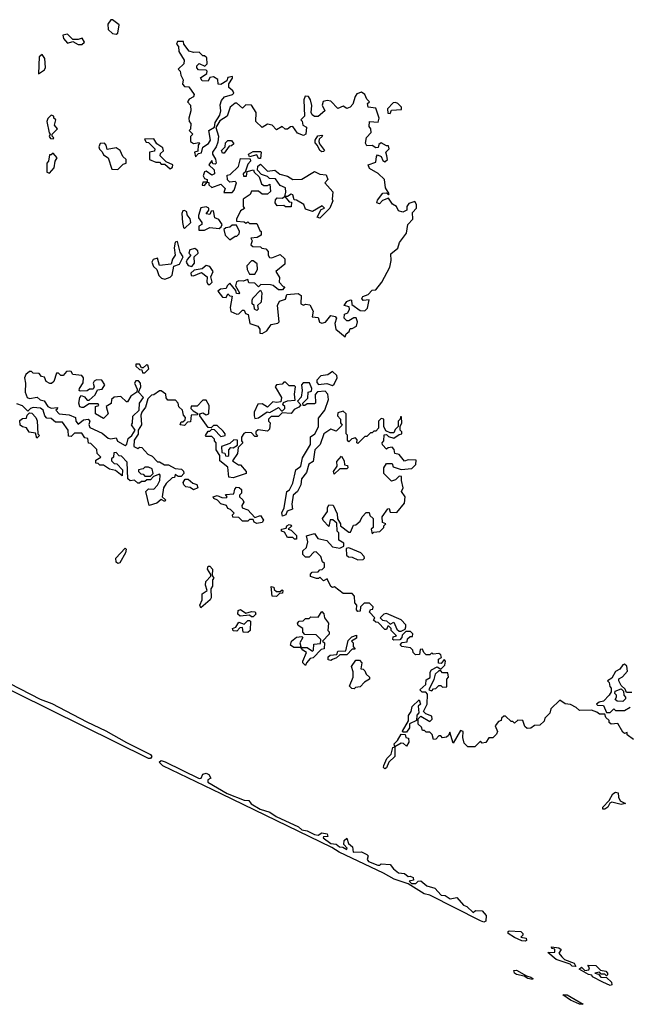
# Model space of a CAD drawing. Extents: x 2106670 to 2323771, y 35271 to 224896.
# Tile 372 of 419: x 2246360 to 2249730, y 200282 to 205740. Entities that reach past the tile are written whole.
import ezdxf

# ---------------------------------------------------------------- set-up
doc = ezdxf.new("R2010")
doc.units = 0

msp = doc.modelspace()

# ---------------------------------------------------------------- linework, layer by layer
at = {"layer": '0CON20XD'}
for points in [[(2246895, 205660), (2246904, 205666), (2246911.7, 205711.7), (2246875, 205740), (2246865, 205740), (2246848.8, 205715), (2246850, 205685), (2246875, 205664.2), (2246895, 205660)], [(2246705, 205602.5), (2246720, 205615), (2246707, 205637), (2246685, 205630), (2246655, 205630), (2246625, 205660), (2246600, 205655), (2246602.5, 205635), (2246625, 205610), (2246655, 205620), (2246685, 205602.5), (2246705, 205602.5)], [(2247335, 204980), (2247351.7, 204998.3), (2247368.3, 205001.7), (2247376.4, 205033.6), (2247407, 205053), (2247418, 205072), (2247410, 205125), (2247440, 205145), (2247445, 205170), (2247469.7, 205210.3), (2247475.6, 205235), (2247471.2, 205268.8), (2247478.8, 205291.2), (2247496.8, 205313.2), (2247540, 205325), (2247547, 205333), (2247542.5, 205345), (2247520, 205365), (2247520, 205385), (2247540, 205415), (2247540, 205425), (2247515, 205420), (2247508.3, 205401.7), (2247475, 205380), (2247461.7, 205381.7), (2247458.3, 205408.3), (2247435, 205422.5), (2247415, 205420), (2247405, 205400), (2247371.7, 205401.7), (2247363, 205417), (2247398.3, 205441.7), (2247400, 205455), (2247395, 205460), (2247351.7, 205461.7), (2247343, 205473), (2247343.3, 205485), (2247355, 205497.5), (2247387.5, 205482.5), (2247400, 205495), (2247398.3, 205528.3), (2247385, 205540), (2247375, 205540), (2247355, 205560), (2247325, 205557.5), (2247300, 205565), (2247270, 205605), (2247268.3, 205618.3), (2247235, 205620), (2247230, 205605), (2247241.7, 205591.7), (2247243, 205563), (2247272.5, 205515), (2247270, 205495), (2247240, 205465), (2247250, 205455), (2247253, 205433), (2247267, 205407), (2247262.5, 205382.5), (2247275, 205370), (2247298.3, 205368.3), (2247327.5, 205325), (2247325, 205312.5), (2247300.7, 205299.3), (2247290, 205285), (2247307, 205267), (2247310, 205235), (2247297.5, 205195), (2247300, 205175), (2247310, 205165), (2247307, 205133), (2247300, 205125), (2247320, 205105), (2247308.3, 205091.7), (2247307.5, 205065), (2247323.6, 205053.6), (2247355, 205060), (2247357.5, 205055), (2247350, 205045), (2247348.3, 205011.7), (2247330, 205005), (2247335, 204980)], [(2246465, 205440), (2246498, 205462), (2246503.3, 205475), (2246498.8, 205525), (2246485, 205546.7), (2246467.5, 205535), (2246465, 205440)], [(2248165, 203982.5), (2248171.7, 203998.3), (2248188.3, 204011.7), (2248192.5, 204027.5), (2248205, 204027.5), (2248228.8, 204041.2), (2248233.3, 204065), (2248227, 204087), (2248213, 204087), (2248185, 204070), (2248175, 204070), (2248160, 204085), (2248161.7, 204108.3), (2248180, 204115), (2248190, 204135), (2248188.3, 204148.3), (2248160, 204155), (2248175, 204177.5), (2248195, 204187.5), (2248200, 204185), (2248201.7, 204161.7), (2248248, 204128), (2248275, 204126), (2248290, 204140), (2248297.5, 204187.5), (2248265, 204183.3), (2248257.5, 204195), (2248263.6, 204206.4), (2248292.5, 204217.5), (2248315, 204240), (2248335, 204242.5), (2248368, 204285), (2248412.5, 204367.5), (2248420, 204405), (2248418.3, 204441.7), (2248457.3, 204472.7), (2248467.5, 204505), (2248505, 204557.5), (2248513.3, 204605), (2248540, 204635), (2248538.3, 204671.7), (2248560, 204695), (2248561.2, 204715), (2248552.5, 204732.5), (2248518.3, 204721.7), (2248507.5, 204705), (2248506.7, 204683.3), (2248485, 204673.8), (2248460.7, 204680.7), (2248450, 204705), (2248427, 204717), (2248405, 204750), (2248373, 204737), (2248355, 204720), (2248340, 204725), (2248345, 204740), (2248375, 204777.5), (2248395, 204780), (2248405, 204770), (2248410, 204775), (2248388.3, 204808.3), (2248382.5, 204855), (2248348, 204888), (2248300, 204915), (2248292.5, 204935), (2248335, 204950), (2248338.3, 204981.7), (2248345, 204990), (2248365, 204982.5), (2248375, 204960), (2248385, 204952.5), (2248400, 204965), (2248396.7, 204985), (2248390, 205005), (2248410, 205025), (2248405, 205040), (2248395, 205040), (2248365, 205057.5), (2248352.5, 205047.5), (2248348.3, 205031.7), (2248335, 205030), (2248315, 205043.3), (2248285, 205040), (2248277.5, 205055), (2248283, 205087), (2248310, 205115), (2248307.5, 205135), (2248298.3, 205148.3), (2248300, 205175), (2248347.5, 205172.5), (2248353.8, 205195), (2248335, 205250), (2248292.5, 205255), (2248290, 205275), (2248300, 205285), (2248285, 205300), (2248273.8, 205325), (2248255, 205338), (2248230.3, 205329.7), (2248220, 205315), (2248208.3, 205271.7), (2248192.5, 205255), (2248175, 205247.5), (2248155, 205260), (2248125, 205247.5), (2248085, 205287.5), (2248065, 205291.2), (2248043.9, 205286.1), (2248037, 205267), (2248052.5, 205235), (2248015, 205202.5), (2247995, 205202.5), (2247983, 205213), (2247977.5, 205225), (2247980, 205265), (2247973.8, 205295), (2247962.5, 205315), (2247944.3, 205315.7), (2247936, 205295), (2247940, 205205), (2247920, 205185), (2247927, 205177), (2247930, 205155), (2247950, 205145), (2247946.7, 205105), (2247935, 205097.5), (2247900.7, 205110.7), (2247875, 205147.5), (2247863, 205147), (2247845, 205132.5), (2247833, 205133), (2247815, 205147.5), (2247785, 205130), (2247760, 205155), (2247735, 205160), (2247705, 205142.5), (2247670, 205175), (2247672.5, 205225), (2247646.4, 205266.4), (2247615, 205267.5), (2247595, 205250), (2247565, 205277.5), (2247555, 205277.5), (2247527.1, 205255), (2247510, 205205), (2247470, 205180), (2247448.3, 205141.7), (2247462.5, 205095), (2247458.3, 205061.7), (2247450, 205035), (2247430, 205005), (2247430, 204995), (2247447, 204967), (2247450, 204945), (2247445, 204940), (2247431.7, 204941.7), (2247425, 204960), (2247410, 204935), (2247438.3, 204908.3), (2247440, 204885), (2247425, 204877.5), (2247395, 204900), (2247385, 204897.5), (2247377.5, 204875), (2247385, 204860), (2247400, 204855), (2247400, 204840), (2247375, 204840), (2247373, 204823), (2247385, 204820), (2247400, 204840), (2247408.3, 204838.3), (2247410, 204825), (2247425, 204810), (2247475, 204827.5), (2247500, 204805), (2247491.7, 204781.7), (2247538.3, 204781.7), (2247550, 204795), (2247562.5, 204835), (2247555, 204842.5), (2247525, 204840), (2247513, 204853), (2247511.7, 204878.3), (2247528.3, 204881.7), (2247573, 204927), (2247585, 204970), (2247638.3, 204968.3), (2247640, 204955), (2247625, 204940), (2247610, 204895), (2247600, 204885), (2247601.7, 204871.7), (2247618.3, 204871.7), (2247621.7, 204898.3), (2247657.5, 204907.5), (2247660, 204895), (2247688.3, 204868.3), (2247700.7, 204830.7), (2247715, 204820), (2247735, 204820), (2247748.3, 204828.3), (2247751.7, 204788.3), (2247735, 204772.5), (2247705, 204772.5), (2247685, 204790), (2247645, 204790), (2247638.3, 204771.7), (2247600, 204745), (2247600, 204705), (2247606.4, 204693.6), (2247585, 204680), (2247562.5, 204635), (2247562.5, 204622.5), (2247605, 204620), (2247615, 204612.5), (2247625, 204620), (2247635, 204610), (2247675, 204610), (2247691.7, 204571.7), (2247700, 204565), (2247700, 204545), (2247677, 204533), (2247641.7, 204528.3), (2247650, 204515), (2247641.7, 204491.7), (2247653, 204483), (2247695, 204480), (2247703, 204473), (2247725, 204470), (2247737.5, 204455), (2247737.5, 204435), (2247745, 204422.5), (2247759.3, 204420.7), (2247805, 204437.5), (2247830, 204415), (2247830, 204385), (2247780, 204345), (2247801.7, 204311.7), (2247800, 204285), (2247821.7, 204261.7), (2247830, 204260), (2247818.3, 204241.7), (2247795, 204242.5), (2247766.7, 204266.7), (2247750.7, 204270.7), (2247698.3, 204271.7), (2247685, 204260), (2247665, 204280), (2247631.7, 204281.7), (2247625, 204300), (2247599.3, 204290.7), (2247575, 204292.5), (2247563, 204287), (2247557.5, 204265), (2247580, 204225), (2247575, 204220), (2247561.7, 204221.7), (2247558.3, 204238.3), (2247525, 204280), (2247510, 204265), (2247505, 204250), (2247473.3, 204246.7), (2247460, 204235), (2247485, 204202.5), (2247505, 204200), (2247515, 204220), (2247525, 204210), (2247538.3, 204208.3), (2247527.5, 204145), (2247531.7, 204121.7), (2247565, 204107.5), (2247575, 204110), (2247595, 204130), (2247605, 204130), (2247611.7, 204111.7), (2247626.7, 204105), (2247636.2, 204056.2), (2247681.7, 204041.7), (2247692.5, 204025), (2247691.7, 204001.7), (2247705, 204000), (2247730, 204015), (2247755, 204050), (2247792.5, 204057.5), (2247800, 204065), (2247790, 204155), (2247800.7, 204179.3), (2247835, 204190), (2247842.5, 204217.5), (2247905, 204222.5), (2247921.7, 204211.7), (2247920, 204165), (2247935, 204157.5), (2247945, 204162.5), (2247970, 204160), (2247987.5, 204125), (2247983, 204093), (2248015, 204090), (2248023.3, 204063.3), (2248035, 204057.5), (2248057, 204063), (2248085, 204100), (2248110, 204095), (2248117.5, 204085), (2248107.5, 204055), (2248113.8, 204023.8), (2248165, 203982.5)], [(2248415, 205220), (2248421.7, 205238.3), (2248478.3, 205241.7), (2248477.5, 205255), (2248457.5, 205275), (2248445, 205281.2), (2248431.7, 205278.3), (2248400, 205245), (2248401.7, 205221.7), (2248415, 205220)], [(2246545, 205080), (2246550, 205085), (2246540, 205095), (2246540, 205105), (2246570, 205135), (2246552.5, 205155), (2246560, 205185), (2246550, 205195), (2246550, 205205), (2246535, 205210), (2246517, 205193), (2246510, 205175), (2246523, 205113), (2246530, 205105), (2246523, 205093), (2246531.7, 205081.7), (2246545, 205080)], [(2247195, 204912.5), (2247208.3, 204921.7), (2247210, 204935), (2247171.7, 204951.7), (2247140, 204985), (2247141.7, 204998.3), (2247157, 205013), (2247155, 205030), (2247121.7, 205051.7), (2247105, 205080), (2247051.7, 205078.3), (2247061.7, 205061.7), (2247075, 205060), (2247110, 205025), (2247108.3, 205011.7), (2247080, 205005), (2247080, 204965), (2247115, 204950), (2247135, 204950), (2247145, 204940), (2247165, 204940), (2247195, 204912.5)], [(2247495, 205000), (2247485, 205000), (2247480, 205015), (2247500, 205035), (2247501.7, 205058.3), (2247515, 205070), (2247535, 205070), (2247548.3, 205051.7), (2247535, 205040), (2247521.7, 205038.3), (2247495, 205000)], [(2248035, 205007.5), (2248024.1, 205014.1), (2248012.5, 205042.5), (2247998.3, 205058.3), (2247998.3, 205071.7), (2248013, 205097), (2248035, 205100), (2248040, 205095), (2248021.7, 205078.3), (2248020, 205065), (2248022.5, 205052.5), (2248050, 205015), (2248045, 205010), (2248035, 205007.5)], [(2246905, 204910), (2246935, 204940), (2246950, 204945), (2246950, 204965), (2246931.7, 204981.7), (2246917.5, 205015), (2246895, 205030), (2246845, 205020), (2246840, 205045), (2246830, 205055), (2246807, 205053), (2246800, 205035), (2246803, 205023), (2246818.3, 205008.3), (2246825, 204990), (2246850, 204975), (2246871.7, 204911.7), (2246905, 204910)], [(2247695, 204970), (2247685, 204970), (2247675, 204990), (2247635, 204980), (2247630, 204995), (2247655, 205010), (2247695, 205010), (2247700, 205005), (2247695, 204970)], [(2246525, 204890), (2246551.7, 204918.3), (2246557.5, 204955), (2246567.5, 204975), (2246545, 205000), (2246535, 204990), (2246525, 204990), (2246520, 204955), (2246510, 204945), (2246510, 204895), (2246525, 204890)], [(2248025, 204640), (2248010, 204645), (2248031.7, 204688.3), (2248050, 204695), (2248038.3, 204708.3), (2247985, 204677.5), (2247945, 204690), (2247936.4, 204716.4), (2247895, 204740), (2247881.7, 204741.7), (2247875, 204770), (2247865, 204772.5), (2247845, 204760), (2247830, 204760), (2247836.7, 204783.3), (2247835, 204807.5), (2247805, 204820), (2247778.3, 204858.3), (2247745, 204860), (2247735, 204870), (2247701.7, 204881.7), (2247680, 204905), (2247681.7, 204928.3), (2247695, 204940), (2247735, 204900), (2247775, 204906.7), (2247803.3, 204883.3), (2247845, 204873.3), (2247875, 204853.3), (2247925, 204856.2), (2247995, 204899.2), (2248025, 204883.8), (2248059.3, 204879.3), (2248070, 204855), (2248052.5, 204835), (2248096, 204785), (2248092.5, 204745), (2248096.7, 204735), (2248080, 204695), (2248025, 204640)], [(2247865, 204702.5), (2247835, 204702.5), (2247825, 204710), (2247788.3, 204708.3), (2247777.5, 204725), (2247778.3, 204741.7), (2247788.3, 204751.7), (2247815, 204750), (2247830, 204760), (2247855, 204730), (2247868.3, 204728.3), (2247865, 204702.5)], [(2247275, 204582.5), (2247308.8, 204615), (2247305.9, 204635.9), (2247288.3, 204658.3), (2247287.5, 204675), (2247275, 204682.5), (2247265, 204680), (2247260, 204665), (2247263.3, 204615), (2247268.3, 204588.3), (2247275, 204582.5)], [(2247385, 204572.5), (2247415, 204587.5), (2247467, 204583), (2247478.3, 204591.7), (2247482.5, 204605), (2247465, 204632.5), (2247441.7, 204641.7), (2247435, 204680), (2247421.7, 204678.3), (2247415, 204660), (2247393.6, 204663.6), (2247410, 204685), (2247410, 204695), (2247395, 204702.5), (2247365, 204697.5), (2247351.2, 204655), (2247352.3, 204642.3), (2247370, 204615), (2247370, 204605), (2247353.3, 204595), (2247353, 204573), (2247385, 204572.5)], [(2247525, 204520), (2247555, 204540), (2247565, 204540), (2247577, 204553), (2247580, 204565), (2247561.7, 204601.7), (2247538.3, 204601.7), (2247525, 204590), (2247503, 204587), (2247492.5, 204577.5), (2247500, 204545), (2247525, 204520)], [(2247165, 204302.5), (2247195, 204313.3), (2247205, 204323.3), (2247215.9, 204374.1), (2247246.7, 204385), (2247267.5, 204425), (2247250.9, 204450.9), (2247235, 204510), (2247223, 204507), (2247217.5, 204475), (2247222.5, 204435), (2247207.5, 204412.5), (2247200, 204385), (2247135, 204377.5), (2247125, 204417.5), (2247100, 204410), (2247093.3, 204396.7), (2247101.7, 204371.7), (2247120, 204355), (2247131.7, 204321.7), (2247146.4, 204306.4), (2247165, 204302.5)], [(2247315, 204372.5), (2247329.3, 204390.7), (2247327.5, 204425), (2247350, 204445), (2247348.3, 204458.3), (2247331.7, 204471.7), (2247303.3, 204465), (2247297.5, 204445), (2247310, 204435), (2247288.8, 204411.2), (2247283.9, 204396.1), (2247295, 204376.7), (2247315, 204372.5)], [(2247665, 204330), (2247680, 204355), (2247677, 204387), (2247655, 204402.5), (2247645, 204402.5), (2247620, 204375), (2247622.5, 204355), (2247635, 204330), (2247665, 204330)], [(2247415, 204272.5), (2247427.5, 204285), (2247420, 204315), (2247432.5, 204345), (2247415, 204372.5), (2247395, 204377.5), (2247371.7, 204358.3), (2247328.3, 204351.7), (2247310, 204335), (2247311.7, 204321.7), (2247325, 204320), (2247368.3, 204338.3), (2247400, 204315), (2247397.5, 204285), (2247405, 204272.5), (2247415, 204272.5)], [(2247675, 204127.5), (2247662.5, 204135), (2247660, 204155), (2247650, 204165), (2247650, 204185), (2247653.6, 204196.4), (2247695, 204240), (2247702.5, 204225), (2247700, 204175), (2247680, 204155), (2247682.5, 204135), (2247675, 204127.5)], [(2247041.7, 203781.7), (2247055, 203782.5), (2247076.2, 203805), (2247070, 203825), (2247063, 203827), (2247045, 203810), (2247035, 203810), (2247025, 203830), (2247005, 203830), (2247005, 203820), (2247025, 203800), (2247038.3, 203798.3), (2247041.7, 203781.7)], [(2246945, 203380), (2246955, 203387.5), (2246962, 203418), (2246982.5, 203435), (2247000, 203465), (2246980, 203495), (2246986.1, 203503.9), (2246987.7, 203542.3), (2247023.3, 203575), (2247023.8, 203615), (2247047.5, 203645), (2247020, 203675), (2247032.5, 203705), (2247030, 203725), (2247018.3, 203738.3), (2247005, 203737.5), (2246997.5, 203725), (2247011.7, 203691.7), (2247010, 203675), (2246977, 203653), (2246958.3, 203621.7), (2246951.7, 203621.7), (2246921.7, 203651.7), (2246885, 203647.5), (2246870, 203635), (2246868.3, 203611.7), (2246840, 203595), (2246850, 203555), (2246825, 203530), (2246780, 203555), (2246780, 203595), (2246798.3, 203601.7), (2246795, 203610), (2246745, 203610), (2246715, 203590), (2246705, 203590), (2246693.8, 203593.8), (2246687.5, 203615), (2246693.6, 203646.4), (2246703, 203657), (2246719.3, 203649.3), (2246735, 203630), (2246745, 203630), (2246779.3, 203660.7), (2246792.5, 203687.5), (2246818.3, 203691.7), (2246832.5, 203715), (2246815, 203742.5), (2246786.4, 203743.6), (2246773.6, 203736.4), (2246767.5, 203725), (2246772.5, 203705), (2246767.5, 203692.5), (2246748.3, 203691.7), (2246735, 203682.5), (2246695, 203680), (2246690, 203685), (2246692.5, 203695), (2246713, 203727), (2246713.3, 203755), (2246705, 203767.5), (2246655, 203773.3), (2246645, 203790), (2246635, 203792.5), (2246620, 203790), (2246601.7, 203768.3), (2246588.3, 203768.3), (2246575, 203780), (2246565, 203780), (2246550, 203735), (2246537.5, 203722.5), (2246527, 203723), (2246507.5, 203735), (2246498.3, 203758.3), (2246481.7, 203761.7), (2246468.3, 203778.3), (2246435, 203780), (2246425, 203790), (2246415, 203790), (2246395, 203772.5), (2246386.7, 203755), (2246392.5, 203725), (2246390, 203675), (2246402.5, 203645), (2246415, 203640), (2246457, 203647), (2246473, 203633), (2246496.4, 203626.4), (2246516.4, 203596.4), (2246535, 203587.5), (2246570, 203590), (2246568.3, 203581.7), (2246560, 203575), (2246580, 203555), (2246635, 203550), (2246670, 203535), (2246672.5, 203515), (2246685, 203497.5), (2246715, 203522.5), (2246740, 203525), (2246750, 203515), (2246743.8, 203496.2), (2246750, 203480), (2246818.3, 203448.3), (2246850.5, 203420.5), (2246865, 203416.7), (2246895, 203422.5), (2246903.6, 203403.6), (2246945, 203380)], [(2248095, 203712.5), (2248105, 203720), (2248120, 203755), (2248118.3, 203768.3), (2248095, 203790), (2248068.8, 203771.2), (2248030, 203765), (2248008.3, 203741.7), (2248008.3, 203728.3), (2248018.3, 203718.3), (2248063, 203723), (2248095, 203712.5)], [(2248038.3, 202691.7), (2248050, 202705), (2248050, 202725), (2248040, 202735), (2248030, 202765), (2248005, 202790), (2247991.7, 202788.3), (2247965, 202760), (2247945, 202760), (2247930, 202775), (2247930, 202795), (2247950, 202815), (2247957.5, 202845), (2247951.7, 202878.3), (2247995, 202892.5), (2248013.3, 202863.3), (2248063.6, 202853.6), (2248095, 202817.5), (2248135, 202810), (2248158.3, 202821.7), (2248158.3, 202838.3), (2248130, 202855), (2248130, 202895), (2248120, 202905), (2248118.3, 202948.3), (2248097, 202967), (2248083, 202967), (2248075, 202930), (2248043, 202963), (2248040, 202975), (2248067, 203013), (2248067.5, 203035), (2248075, 203050), (2248098.3, 203048.3), (2248121.7, 203001.7), (2248123, 202973), (2248140, 202945), (2248140, 202935), (2248185, 202900), (2248195, 202900), (2248211.7, 202938.3), (2248225, 202940), (2248249.3, 202960.7), (2248260, 202985), (2248281.7, 203008.3), (2248298.3, 203008.3), (2248301.7, 202991.7), (2248320, 202975), (2248320, 202925), (2248310, 202915), (2248315, 202890), (2248325, 202900), (2248357, 202903), (2248380, 202925), (2248380, 202935), (2248390, 202945), (2248373, 202953), (2248370, 202985), (2248401.7, 203028.3), (2248410, 203030), (2248415, 203010), (2248451.7, 203008.3), (2248495, 203060), (2248497.5, 203095), (2248477.5, 203125), (2248487.5, 203145), (2248477.5, 203185), (2248478.3, 203208.3), (2248465, 203210), (2248445, 203190), (2248422.5, 203182.5), (2248380, 203225), (2248380, 203255), (2248395, 203280), (2248425, 203280), (2248431.7, 203261.7), (2248475, 203247.5), (2248535, 203252.5), (2248557.5, 203275), (2248558.3, 203298.3), (2248515, 203300), (2248495, 203292.5), (2248465, 203330), (2248440, 203335), (2248437, 203357), (2248425, 203370), (2248403, 203367), (2248395, 203360), (2248373, 203383), (2248370, 203395), (2248380, 203405), (2248381.7, 203438.3), (2248395, 203440), (2248405, 203430), (2248435, 203420), (2248465, 203440), (2248480, 203445), (2248480, 203455), (2248470, 203465), (2248470, 203485), (2248480, 203505), (2248478.3, 203538.3), (2248471.7, 203538.3), (2248470, 203525), (2248460, 203515), (2248460, 203485), (2248441.7, 203468.3), (2248435, 203450), (2248415, 203450), (2248391.7, 203461.7), (2248380, 203485), (2248380, 203525), (2248365, 203530), (2248350, 203515), (2248350, 203475), (2248335, 203460), (2248325, 203460), (2248315, 203450), (2248305, 203450), (2248285, 203430), (2248275, 203430), (2248235, 203390), (2248230, 203395), (2248231.7, 203411.7), (2248221.7, 203421.7), (2248203, 203417), (2248185, 203400), (2248178.3, 203408.3), (2248177.5, 203437.5), (2248170, 203445), (2248170, 203555), (2248155, 203570), (2248125, 203560), (2248122.5, 203545), (2248140, 203525), (2248140, 203505), (2248148.3, 203491.7), (2248115, 203460), (2248085, 203470), (2248047.5, 203445), (2248027.5, 203385), (2247996.7, 203355), (2247988.3, 203291.7), (2247963.9, 203276.1), (2247950.7, 203229.3), (2247923.3, 203195), (2247918.8, 203161.2), (2247900, 203125), (2247876.7, 203105), (2247868.8, 203055), (2247872.5, 203027.5), (2247843.6, 203016.4), (2247836.7, 202995), (2247818.3, 202988.3), (2247813.6, 203006.4), (2247826.7, 203033.3), (2247842.5, 203125), (2247856.1, 203133.9), (2247875, 203170), (2247892.5, 203245), (2247920, 203265), (2247928.3, 203311.7), (2247972.5, 203385), (2247973, 203427), (2247996.4, 203443.6), (2248017.7, 203482.3), (2248018.3, 203531.7), (2248052.5, 203575), (2248072.5, 203635), (2248070, 203665), (2248055, 203680), (2248012.5, 203677.5), (2247998.3, 203661.7), (2248000, 203615), (2247995, 203610), (2247955, 203610), (2247941.7, 203601.7), (2247931.7, 203601.7), (2247930, 203615), (2247958.3, 203641.7), (2247960, 203675), (2247978.3, 203681.7), (2247980, 203695), (2247966.7, 203726.7), (2247933, 203727), (2247922.5, 203715), (2247927.5, 203685), (2247921.7, 203648.3), (2247900, 203625), (2247920, 203605), (2247908.3, 203591.7), (2247881.7, 203578.3), (2247865, 203557.5), (2247815, 203560), (2247795, 203540), (2247755, 203540), (2247740, 203525), (2247740, 203515), (2247750, 203505), (2247745, 203470), (2247735, 203460), (2247683, 203467), (2247670, 203455), (2247670, 203445), (2247680, 203435), (2247675, 203430), (2247665, 203430), (2247645, 203450), (2247615, 203452.5), (2247603.6, 203446.4), (2247590, 203425), (2247590, 203405), (2247597.5, 203395), (2247571.7, 203368.3), (2247567.5, 203335), (2247540, 203295), (2247573, 203273), (2247585, 203272.5), (2247616.7, 203235), (2247616.7, 203225), (2247545, 203200), (2247520, 203205), (2247515, 203260), (2247470, 203295), (2247470, 203325), (2247450, 203355), (2247450, 203395), (2247440, 203405), (2247440, 203415), (2247425, 203430), (2247395, 203430), (2247390, 203435), (2247405, 203460), (2247415, 203460), (2247425, 203470), (2247438.3, 203468.3), (2247475, 203430), (2247500, 203435), (2247500, 203445), (2247489.3, 203459.3), (2247455, 203490), (2247435, 203490), (2247421.7, 203478.3), (2247405, 203480), (2247360, 203545), (2247360, 203555), (2247375, 203560), (2247395, 203550), (2247410, 203555), (2247411.7, 203601.7), (2247395, 203630), (2247375, 203630), (2247345, 203597.5), (2247311.7, 203598.3), (2247310, 203585), (2247321.7, 203571.7), (2247350, 203555), (2247345, 203550), (2247311.7, 203548.3), (2247308.3, 203511.7), (2247291.7, 203508.3), (2247275, 203490), (2247250, 203495), (2247255, 203510), (2247265, 203510), (2247278.3, 203521.7), (2247280, 203535), (2247268.3, 203548.3), (2247262.5, 203575), (2247243.3, 203593.3), (2247240, 203615), (2247225, 203630), (2247181.7, 203631.7), (2247173, 203643), (2247170, 203665), (2247145, 203682.5), (2247135, 203682.5), (2247105, 203660), (2247091.7, 203658.3), (2247071.7, 203638.3), (2247058.8, 203591.2), (2247037.5, 203565), (2247032.3, 203547.7), (2247036.4, 203493.6), (2247017.5, 203465), (2247017, 203443), (2246995, 203410), (2246993.8, 203373.8), (2247015, 203362.5), (2247025, 203370), (2247038.3, 203368.3), (2247071.7, 203331.7), (2247095, 203320), (2247125, 203290), (2247135, 203290), (2247163, 203273), (2247185, 203272.5), (2247222.5, 203252.5), (2247257.7, 203247.7), (2247268, 203238), (2247270, 203225), (2247255, 203207.5), (2247238.3, 203208.3), (2247221.7, 203218.3), (2247218.3, 203201.7), (2247205, 203200), (2247171.7, 203168.3), (2247157.5, 203145), (2247150, 203095), (2247168.3, 203078.3), (2247165, 203070), (2247145, 203080), (2247120, 203060), (2247077.5, 203047.5), (2247060, 203125), (2247075, 203140), (2247105, 203137.5), (2247125, 203160), (2247136.7, 203185), (2247140, 203215), (2247135, 203220), (2247101.7, 203208.3), (2247085, 203190), (2247065, 203190), (2247055, 203180), (2247035, 203180), (2247025, 203170), (2247015, 203170), (2246997, 203187), (2246973, 203183), (2246960, 203195), (2246957, 203287), (2246925, 203320), (2246911.7, 203321.7), (2246895, 203340), (2246881.7, 203338.3), (2246880, 203315), (2246870, 203305), (2246870, 203295), (2246885, 203280), (2246898.3, 203278.3), (2246930, 203245), (2246928.3, 203211.7), (2246891.7, 203241.7), (2246858.3, 203248.3), (2246825, 203270), (2246805, 203270), (2246795, 203280), (2246781.7, 203281.7), (2246781.7, 203298.3), (2246810, 203315), (2246790, 203335), (2246788.3, 203358.3), (2246755, 203390), (2246741.7, 203391.7), (2246738.3, 203418.3), (2246721.7, 203421.7), (2246705, 203447.5), (2246665, 203447.5), (2246645, 203430), (2246631.7, 203431.7), (2246630, 203465), (2246598.3, 203508.3), (2246558.3, 203508.3), (2246535, 203530), (2246511.7, 203531.7), (2246500, 203545), (2246490, 203575), (2246475, 203586.7), (2246435, 203590), (2246420, 203585), (2246405, 203570), (2246375, 203600), (2246345, 203610)], [(2247665, 203530), (2247685, 203532.5), (2247733, 203567), (2247747.5, 203562.5), (2247795, 203590), (2247811.7, 203571.7), (2247818.3, 203571.7), (2247830, 203585), (2247830, 203595), (2247820, 203605), (2247822.5, 203617.5), (2247845, 203627.5), (2247888.3, 203631.7), (2247883.8, 203665), (2247890, 203705), (2247885, 203710), (2247855, 203710), (2247835, 203730), (2247825, 203730), (2247815, 203720), (2247783.6, 203716.4), (2247777.5, 203705), (2247812.5, 203645), (2247808.3, 203621.7), (2247785, 203617.5), (2247765, 203622.5), (2247735, 203592.5), (2247705, 203610), (2247681.7, 203608.3), (2247660, 203565), (2247660, 203545), (2247665, 203530)], [(2246455, 203420), (2246448.3, 203448.3), (2246413, 203453), (2246398.3, 203478.3), (2246375, 203482.5), (2246363, 203493), (2246361.7, 203518.3), (2246375, 203530), (2246398.3, 203531.7), (2246401.7, 203548.3), (2246415, 203560), (2246428.3, 203558.3), (2246450, 203535), (2246457, 203517), (2246460, 203445), (2246470, 203435), (2246455, 203420)], [(2247515, 203320), (2247520, 203325), (2247520, 203355), (2247531.7, 203368.3), (2247545, 203367.5), (2247568.3, 203381.7), (2247568.3, 203408.3), (2247548.3, 203411.7), (2247525, 203390), (2247480, 203375), (2247481.7, 203341.7), (2247497.5, 203337.5), (2247501.7, 203321.7), (2247515, 203320)], [(2248105, 203220), (2248100, 203235), (2248120, 203265), (2248118.3, 203291.7), (2248145, 203320), (2248160, 203295), (2248161.7, 203271.7), (2248178.3, 203268.3), (2248180, 203255), (2248175, 203250), (2248135, 203250), (2248105, 203220)], [(2247085, 203210), (2247100, 203225), (2247095, 203250), (2247075, 203260), (2247055, 203260), (2247045, 203250), (2247020, 203245), (2247020, 203235), (2247031.7, 203221.7), (2247045, 203220), (2247055, 203210), (2247085, 203210)], [(2247325, 203133.3), (2247305, 203147.5), (2247281.2, 203151.2), (2247271.2, 203161.2), (2247266.7, 203175), (2247277.5, 203192.5), (2247295, 203193.3), (2247321.2, 203171.2), (2247343.3, 203163.3), (2247347.5, 203145), (2247325, 203133.3)], [(2247675, 202947.5), (2247660, 202955), (2247655, 202970), (2247635, 202970), (2247625, 202960), (2247595, 202960), (2247575, 202980), (2247541.7, 202981.7), (2247540, 202995), (2247550, 203005), (2247530, 203025), (2247515, 203030), (2247506.4, 203046.4), (2247475, 203056.7), (2247456.7, 203076.7), (2247437.5, 203085), (2247432.5, 203095), (2247455, 203102.5), (2247480.7, 203090.7), (2247505, 203090), (2247510, 203095), (2247501.7, 203108.3), (2247548.3, 203111.7), (2247553, 203137), (2247561.7, 203148.3), (2247577, 203147), (2247590, 203135), (2247590, 203115), (2247580, 203105), (2247580, 203095), (2247598.3, 203078.3), (2247602.5, 203065), (2247593, 203047), (2247593.9, 203033.9), (2247625, 203022.5), (2247665, 202980), (2247695, 202992.5), (2247712.5, 202965), (2247705, 202953.3), (2247675, 202947.5)], [(2247895, 202860), (2247885, 202860), (2247875, 202870), (2247845, 202870), (2247828.3, 202898.3), (2247812.5, 202905), (2247812.5, 202915), (2247838.3, 202921.7), (2247842.5, 202935), (2247855, 202942.5), (2247865, 202937.5), (2247867.5, 202932.5), (2247850, 202915), (2247865, 202910), (2247895, 202880), (2247895, 202860)], [(2246905, 202726.2), (2246895, 202733.3), (2246894, 202755), (2246945, 202810), (2246950, 202805), (2246946.7, 202785), (2246915, 202728.8), (2246905, 202726.2)], [(2248235, 202746.2), (2248265, 202747.5), (2248272.5, 202755), (2248270, 202765), (2248252.5, 202785), (2248185, 202812.5), (2248171.7, 202808.3), (2248172.5, 202772.5), (2248183, 202763), (2248205, 202761.2), (2248235, 202746.2)], [(2247365, 202480), (2247360, 202495), (2247372.5, 202525), (2247373, 202557), (2247400, 202575), (2247390, 202605), (2247392.5, 202625), (2247420, 202655), (2247420, 202665), (2247402.5, 202695), (2247405, 202710), (2247415, 202710), (2247430, 202695), (2247428.3, 202658.3), (2247437.5, 202645), (2247430, 202635), (2247429.3, 202600.7), (2247420, 202585), (2247422.5, 202535), (2247416.4, 202523.6), (2247365, 202480)], [(2249765, 201750), (2249730, 201775), (2249728.3, 201788.3), (2249715, 201782.5), (2249705, 201790), (2249678.3, 201838.3), (2249640, 201835), (2249630, 201845), (2249630, 201855), (2249611.7, 201871.7), (2249605, 201890), (2249575, 201890), (2249561.7, 201901.7), (2249531.7, 201911.7), (2249465, 201910), (2249447, 201927), (2249415, 201943.3), (2249385, 201946.7), (2249355, 201967.5), (2249305, 201920), (2249300, 201895), (2249271.7, 201868.3), (2249268.3, 201851.7), (2249245, 201830), (2249215, 201827.5), (2249195, 201812.5), (2249175, 201810), (2249161.7, 201821.7), (2249150, 201855), (2249123, 201857), (2249105, 201840), (2249095, 201850), (2249085, 201850), (2249055, 201880), (2249045, 201880), (2249031.7, 201868.3), (2249030, 201855), (2249015, 201850), (2248997.5, 201825), (2249010, 201795), (2249005, 201780), (2248985, 201760), (2248961.7, 201758.3), (2248945, 201732.5), (2248925, 201730), (2248915, 201740), (2248885, 201710), (2248845, 201710), (2248825, 201730), (2248818.3, 201761.7), (2248820, 201795), (2248805, 201800), (2248765, 201730), (2248745, 201790), (2248738.3, 201771.7), (2248727, 201763), (2248705, 201760), (2248695, 201770), (2248685, 201770), (2248668.3, 201751.7), (2248655, 201750), (2248648.3, 201778.3), (2248635, 201790), (2248615, 201790), (2248605, 201800), (2248595, 201800), (2248588.3, 201818.3), (2248570, 201835), (2248570, 201865), (2248585, 201880), (2248635, 201850), (2248647, 201863), (2248645, 201880), (2248611.7, 201891.7), (2248600, 201905), (2248620, 201945), (2248621.7, 202001.7), (2248611.7, 202011.7), (2248591.7, 202011.7), (2248580, 202025), (2248612.5, 202055), (2248615, 202080), (2248637, 202093), (2248637, 202123), (2248643.3, 202136.7), (2248675, 202152.5), (2248695, 202140), (2248718.3, 202161.7), (2248722.5, 202185), (2248715, 202192.5), (2248698.3, 202171.7), (2248683, 202173), (2248682.5, 202195), (2248700, 202205), (2248695, 202220), (2248685, 202227.5), (2248652.5, 202222.5), (2248645, 202230), (2248635, 202220), (2248615, 202220), (2248601.7, 202231.7), (2248595, 202250), (2248581.7, 202248.3), (2248578.3, 202221.7), (2248555, 202220), (2248541.7, 202231.7), (2248540, 202245), (2248528.3, 202258.3), (2248480, 202265), (2248470, 202275), (2248481.7, 202288.3), (2248508.3, 202291.7), (2248511.7, 202308.3), (2248525, 202320), (2248538.3, 202321.7), (2248540, 202335), (2248528.3, 202348.3), (2248501.7, 202348.3), (2248481.7, 202328.3), (2248480, 202315), (2248468.3, 202301.7), (2248435, 202300), (2248430, 202305), (2248431.7, 202318.3), (2248450, 202325), (2248420, 202355), (2248420, 202365), (2248408.3, 202378.3), (2248401.7, 202378.3), (2248395, 202360), (2248385, 202360), (2248348.3, 202398.3), (2248335, 202400), (2248321.7, 202411.7), (2248330, 202425), (2248300, 202455), (2248305, 202470), (2248318.3, 202471.7), (2248320, 202485), (2248300, 202505), (2248270, 202505), (2248250, 202485), (2248248.3, 202461.7), (2248235, 202460), (2248228.3, 202468.3), (2248230, 202495), (2248218.3, 202508.3), (2248217.5, 202545), (2248205, 202560), (2248155, 202560), (2248107, 202597), (2248095, 202592.5), (2248085, 202597.5), (2248065, 202640), (2248045, 202630), (2248025, 202650), (2248017.5, 202642.5), (2248007, 202643), (2247973.6, 202653.6), (2247973, 202667), (2247981.7, 202678.3), (2248015, 202680), (2248025, 202690), (2248038.3, 202691.7)], [(2247785, 202542.5), (2247760, 202545), (2247755, 202597.5), (2247770, 202595), (2247771.7, 202581.7), (2247785, 202570), (2247805, 202570), (2247815, 202580), (2247820, 202575), (2247818.3, 202561.7), (2247801.7, 202558.3), (2247785, 202542.5)], [(2247655, 202430), (2247645, 202430), (2247635, 202440), (2247583, 202433), (2247570, 202445), (2247572.5, 202465), (2247585, 202470), (2247615, 202450), (2247645, 202460), (2247667, 202457), (2247670, 202445), (2247655, 202430)], [(2247945, 202160), (2247930, 202175), (2247930, 202185), (2247951.7, 202231.7), (2247930, 202245), (2247920, 202260), (2247955, 202260), (2247985, 202240), (2247990, 202245), (2247991.7, 202278.3), (2248028.3, 202281.7), (2248030, 202305), (2248005, 202330), (2247941.7, 202331.7), (2247930, 202345), (2247930, 202365), (2247905, 202382.5), (2247900, 202395), (2247910, 202405), (2247931.7, 202408.3), (2247945, 202420), (2247965, 202420), (2247975, 202430), (2248015, 202427.5), (2248035, 202460), (2248047, 202447), (2248050, 202425), (2248072.5, 202395), (2248070, 202355), (2248077, 202347), (2248077, 202333), (2248040, 202295), (2248050, 202285), (2248048.3, 202251.7), (2248031.7, 202248.3), (2247988.3, 202201.7), (2247971.7, 202198.3), (2247950, 202175), (2247945, 202160)], [(2248475, 202350), (2248498.3, 202361.7), (2248502.5, 202375), (2248502.5, 202385), (2248475, 202412.5), (2248395, 202447.5), (2248380, 202445), (2248360, 202425), (2248371.7, 202411.7), (2248395, 202407.5), (2248415, 202390), (2248435, 202400), (2248451.7, 202361.7), (2248465, 202350), (2248475, 202350)], [(2247625, 202342.5), (2247600, 202345), (2247595, 202370), (2247581.7, 202368.3), (2247565, 202350), (2247545, 202352.5), (2247540, 202365), (2247558.3, 202371.7), (2247575, 202400), (2247605, 202390), (2247625, 202410), (2247635, 202410), (2247640, 202405), (2247637.5, 202355), (2247625, 202342.5)], [(2248085, 202187.5), (2248071.7, 202191.7), (2248071.7, 202208.3), (2248083, 202217), (2248118.3, 202221.7), (2248125, 202240), (2248168.3, 202241.7), (2248181.7, 202298.3), (2248201.7, 202318.3), (2248228.3, 202328.3), (2248228.3, 202311.7), (2248200, 202295), (2248210, 202285), (2248210, 202265), (2248220, 202250), (2248205, 202250), (2248175, 202220), (2248135, 202220), (2248117.5, 202202.5), (2248095, 202192.5), (2248085, 202187.5)], [(2247915, 202260), (2247880.7, 202260.7), (2247863, 202273), (2247867.5, 202295), (2247895, 202317.5), (2247925, 202320), (2247930, 202315), (2247913.6, 202286.4), (2247920, 202265), (2247915, 202260)], [(2246017.9, 202207.9), (2246473.4, 201973.4), (2246538.6, 201948.6), (2246732.5, 201847.5), (2246838.3, 201798.3), (2246952.4, 201732.4), (2247085, 201667.1), (2247094, 201655), (2247086.2, 201645), (2247074.7, 201644.7), (2245982.5, 202185)], [(2248215, 202030), (2248201.7, 202031.7), (2248190, 202045), (2248210, 202095), (2248210, 202125), (2248200, 202155), (2248225, 202190), (2248245, 202190), (2248257.5, 202175), (2248251.7, 202141.7), (2248265, 202140), (2248275, 202130), (2248281.7, 202111.7), (2248300, 202095), (2248300, 202085), (2248271.7, 202068.3), (2248248.3, 202041.7), (2248222.5, 202037.5), (2248215, 202030)], [(2249755, 202010), (2249725, 202010), (2249718.3, 202028.3), (2249695, 202050), (2249682.5, 202075), (2249683.6, 202086.4), (2249703, 202097), (2249731.7, 202128.3), (2249726.4, 202156.4), (2249715, 202166.7), (2249705, 202163.3), (2249689.3, 202140.7), (2249663.6, 202126.4), (2249645, 202090), (2249620, 202075), (2249630, 202065), (2249633, 202043), (2249640, 202035), (2249640, 202015), (2249630, 201995), (2249598.3, 201961.7), (2249573, 201957), (2249560, 201945), (2249565, 201940), (2249598.3, 201938.3), (2249615, 201900), (2249635, 201900), (2249655, 201920), (2249665, 201910), (2249715, 201910), (2249745, 201930)], [(2248645, 202020), (2248655, 202030), (2248668.3, 202031.7), (2248685, 202050), (2248695, 202050), (2248705, 202040), (2248728.3, 202041.7), (2248730, 202085), (2248737.5, 202095), (2248735, 202120), (2248705, 202120), (2248695, 202130), (2248685, 202130), (2248665, 202112.5), (2248657.5, 202082.5), (2248630, 202025), (2248645, 202020)], [(2249705, 201960), (2249673, 201963), (2249661.7, 201971.7), (2249670, 201985), (2249670, 201995), (2249660, 202005), (2249662.5, 202017.5), (2249695, 202030), (2249708.3, 202018.3), (2249710, 201995), (2249720, 201985), (2249720, 201975), (2249705, 201960)], [(2248505, 201790), (2248485, 201790), (2248483, 201797), (2248517, 201853), (2248517.3, 201882.7), (2248531.2, 201905), (2248537.5, 201932.5), (2248575, 201970), (2248582.5, 201945), (2248570, 201935), (2248573, 201897), (2248562.5, 201885), (2248560, 201855), (2248522.5, 201837.5), (2248522.5, 201815), (2248505, 201790)], [(2248440, 201710), (2248437.5, 201725), (2248456.2, 201743.8), (2248475, 201780), (2248498.3, 201778.3), (2248501.7, 201761.7), (2248517, 201757), (2248517.5, 201735), (2248505, 201712.5), (2248488.3, 201728.3), (2248475, 201730), (2248440, 201710)], [(2248385, 201587.5), (2248377.5, 201595), (2248378.8, 201605), (2248396.7, 201645), (2248420.7, 201669.3), (2248430, 201705), (2248440, 201710), (2248440, 201655), (2248406.7, 201625), (2248395, 201593.3), (2248385, 201587.5)], [(2248935, 200736.7), (2248915, 200744.2), (2248635, 200887.5), (2248603.3, 200895), (2248515, 200950), (2248436.7, 200975), (2248378.6, 201008.6), (2248131.2, 201125), (2248090.8, 201150.8), (2247478.1, 201448.1), (2247154.7, 201604.7), (2247134.6, 201624.6), (2247145, 201633.8), (2247166.7, 201626.7), (2247355, 201533.8), (2247367.5, 201535), (2247375, 201557.5), (2247395, 201563.8), (2247410, 201555), (2247420, 201535), (2247403.6, 201526.4), (2247404.1, 201514.1), (2247510.8, 201450.8), (2247605, 201413.8), (2247631.7, 201411.7), (2247644.2, 201394.2), (2247693.8, 201363.8), (2247747.5, 201347.5), (2247782.3, 201322.3), (2247906.7, 201266.7), (2247925, 201250), (2247955, 201243.3), (2247995, 201223.3), (2248015, 201220), (2248035, 201232.5), (2248065, 201226.2), (2248068.3, 201211.7), (2248045, 201210), (2248042.5, 201205), (2248085, 201173.3), (2248115, 201170), (2248134.1, 201154.1), (2248152.5, 201152.5), (2248175, 201140), (2248177, 201147), (2248157, 201167), (2248160.5, 201189.5), (2248175, 201202.5), (2248183.6, 201173.6), (2248206.2, 201155), (2248210, 201125), (2248255, 201126.7), (2248285, 201112.5), (2248292.5, 201105), (2248287.5, 201085), (2248293.8, 201073.8), (2248347, 201053), (2248357.5, 201052.5), (2248365, 201060), (2248415, 201056.7), (2248433.3, 201033.3), (2248461.7, 201011.7), (2248495, 201006.7), (2248515, 200990), (2248525, 200992.5), (2248542.5, 200985), (2248545, 200970), (2248520, 200965), (2248532.5, 200952.5), (2248557.5, 200952.5), (2248570, 200965), (2248585, 200966), (2248618.8, 200938.8), (2248662.5, 200925), (2248697.5, 200887.5), (2248720, 200885), (2248747, 200867), (2248785, 200873.3), (2248821.7, 200831.7), (2248840, 200825), (2248875, 200790), (2248888.3, 200801.7), (2248925, 200800), (2248947.5, 200775), (2248945, 200742.5), (2248935, 200736.7)], [(2249605, 201363.3), (2249593.3, 201363.3), (2249593.3, 201375), (2249628.8, 201411.2), (2249650.5, 201449.5), (2249665, 201457.5), (2249680, 201455), (2249680.7, 201430.7), (2249690.7, 201410.7), (2249720, 201395), (2249695, 201390), (2249645, 201402.5), (2249633, 201397), (2249622.5, 201375), (2249605, 201363.3)], [(2249165, 200632.5), (2249145, 200634), (2249105, 200652), (2249070, 200675), (2249070, 200685), (2249075, 200690), (2249140, 200685), (2249150, 200675), (2249150, 200665), (2249140, 200655), (2249168.3, 200648.3), (2249170, 200635), (2249165, 200632.5)], [(2249445, 200492.5), (2249425, 200494), (2249413.6, 200503.6), (2249335, 200530.8), (2249290, 200570), (2249328.3, 200571.7), (2249327.5, 200587.5), (2249311.7, 200591.7), (2249310, 200600), (2249350, 200595), (2249362.5, 200585), (2249350, 200565), (2249367.5, 200545), (2249381.2, 200531.2), (2249435, 200510), (2249445, 200492.5)], [(2249635, 200386.7), (2249593.3, 200405), (2249536.7, 200435), (2249533.3, 200443.3), (2249515, 200446.7), (2249463, 200477), (2249475, 200487.5), (2249495, 200470), (2249517.5, 200472.5), (2249520, 200485), (2249511.7, 200498.3), (2249555, 200496.7), (2249581.7, 200471.7), (2249610, 200465), (2249620, 200455), (2249620, 200445), (2249615, 200440), (2249605, 200450), (2249585, 200450), (2249575, 200460), (2249550, 200455), (2249570, 200450), (2249583, 200433), (2249615, 200430), (2249642.5, 200405), (2249645, 200390), (2249635, 200386.7)], [(2249205, 200420), (2249177.5, 200425), (2249158.8, 200438.8), (2249115, 200448), (2249104.4, 200454.4), (2249100.5, 200469.5), (2249115, 200472), (2249170, 200440), (2249195, 200432.5), (2249206.2, 200425), (2249205, 200420)], [(2249465, 200282), (2249415, 200304.2), (2249372.5, 200335), (2249396.7, 200335), (2249485, 200282.5), (2249465, 200282)]]:
    msp.add_lwpolyline(points, dxfattribs=at)

doc.saveas('drawing.dxf')
